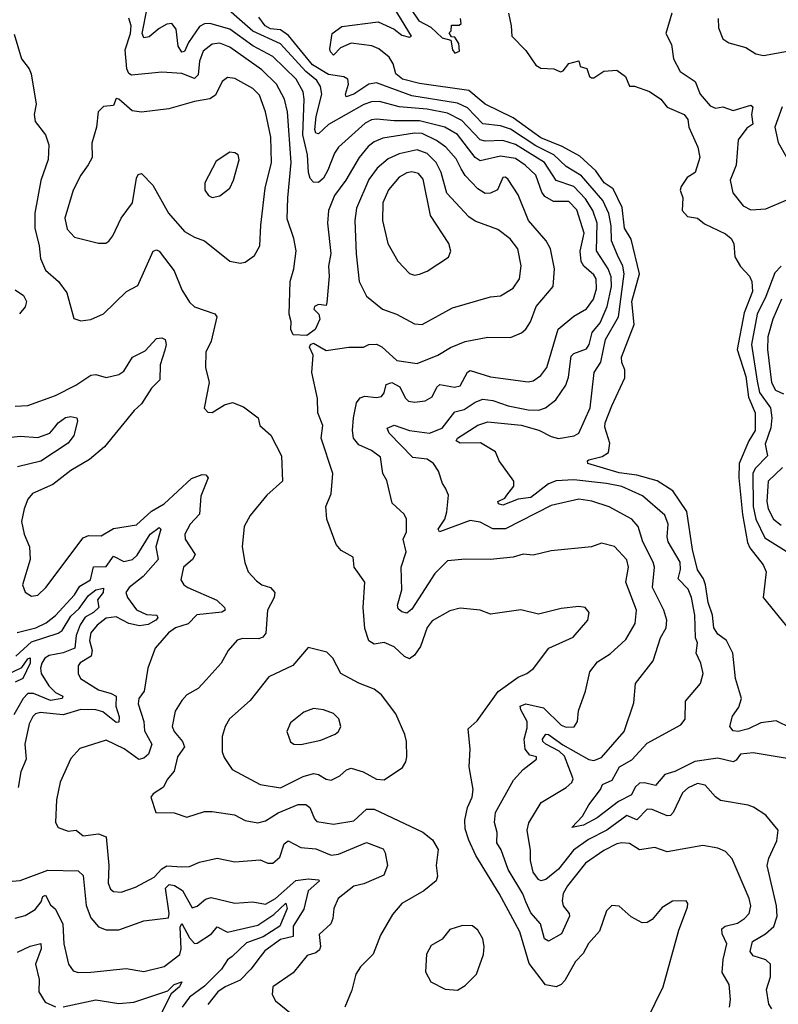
# Model space of a CAD drawing. Extents: x 1268547 to 1425625, y 515768 to 616754.
# Tile 388 of 507: x 1358823 to 1361824, y 591376 to 595270. Entities that reach past the tile are written whole.
import ezdxf

# ---------------------------------------------------------------- set-up
doc = ezdxf.new("R2010")
doc.units = 0

msp = doc.modelspace()

# ---------------------------------------------------------------- linework, layer by layer
at = {"layer": '0CON10XD'}
for points in [[(1360303, 595413), (1360402.2, 595265), (1360450, 595240), (1360495, 595198), (1360528.3, 595188.3), (1360535, 595150), (1360545, 595136.7), (1360562.5, 595145), (1360560, 595175), (1360545, 595200), (1360531.7, 595201.7), (1360522.5, 595217.5), (1360530, 595225), (1360531.7, 595248.3), (1360561.7, 595248.3), (1360570, 595255), (1360567.5, 595275)], [(1361798.3, 591358.3), (1361787.2, 591377.2), (1361776.7, 591435), (1361793.8, 591485), (1361793.4, 591535), (1361775, 591552.3), (1361725, 591568), (1361713.1, 591585), (1361722.3, 591625), (1361773.1, 591655), (1361806.1, 591683.9), (1361819.6, 591725), (1361817.5, 591765), (1361780.4, 591925), (1361786.3, 591953.6), (1361817.7, 592022.3), (1361823.1, 592065), (1361774.5, 592124.5), (1361726.1, 592156.1), (1361705, 592163.3), (1361595, 592182.7), (1361575, 592196.9), (1361535, 592243.1), (1361505, 592248.8), (1361467.4, 592232.6), (1361445, 592212.9), (1361408.5, 592135), (1361397.2, 592122.8), (1361385, 592122), (1361325, 592147.2), (1361305, 592147.6), (1361265, 592105.3), (1361225, 592122.8), (1361145.5, 592064.5), (1361072.7, 592027.3), (1361014.3, 591985.7), (1360955, 591910.3), (1360905, 591870), (1360885, 591864.3), (1360875, 591869.4), (1360855, 591899.4), (1360844.2, 591945), (1360844, 591985), (1360831.2, 592065), (1360836.8, 592093.2), (1360886, 592174), (1360985, 592233.8), (1361006.7, 592253.3), (1361012.6, 592267.4), (1360977.7, 592357.7), (1360957.6, 592377.6), (1360904, 592405), (1360892.1, 592415), (1360891.1, 592425), (1360905, 592444.5), (1360915, 592442.7), (1360972.2, 592402.2), (1361075, 592344.1), (1361095, 592339.8), (1361125, 592352.7), (1361214.5, 592455), (1361252.2, 592567.8), (1361258.9, 592645), (1361329.5, 592735), (1361357.4, 592825), (1361380, 592865), (1361382.5, 592895), (1361371.8, 592935), (1361326.5, 593025), (1361334.2, 593105), (1361329.7, 593125), (1361288.6, 593205), (1361270, 593265), (1361244.6, 593295), (1361155, 593343.7), (1361086.2, 593366.2), (1361035, 593373.1), (1360925, 593348.4), (1360745, 593256.8), (1360695, 593256.3), (1360645, 593283.3), (1360605, 593288.7), (1360484.3, 593244.3), (1360479.2, 593255), (1360505.2, 593294.8), (1360513, 593323), (1360518.9, 593388.9), (1360507.1, 593417.1), (1360495.5, 593435), (1360480, 593485), (1360460, 593515), (1360435, 593531.4), (1360378.3, 593538.3), (1360284.7, 593635), (1360277.3, 593655), (1360305, 593666.8), (1360365, 593644.8), (1360445, 593635.2), (1360493.9, 593655), (1360545, 593719.6), (1360581.8, 593728.2), (1360625, 593757.8), (1360655, 593769.3), (1360695, 593764.4), (1360755, 593742.8), (1360835, 593726.4), (1360876.7, 593725), (1360903.8, 593735), (1360944, 593766), (1360984.1, 593825), (1360994.4, 593855.6), (1361005, 593938.5), (1361015, 593949.3), (1361065, 593967.5), (1361076.5, 593985), (1361087.7, 594032.3), (1361119.6, 594070.4), (1361147.6, 594135), (1361164.1, 594215), (1361162.8, 594252.8), (1361150.8, 594285), (1361105.1, 594355.1), (1361107.9, 594465), (1361090.5, 594515), (1361061.7, 594561.7), (1361015, 594610.2), (1360945, 594633.4), (1360899.5, 594705), (1360785, 594776.4), (1360735, 594791.9), (1360665, 594789), (1360645, 594794.4), (1360571.6, 594871.6), (1360515, 594899.6), (1360435, 594916.5), (1360325, 594925.2), (1360246.4, 594946.4), (1360215, 594945.2), (1360185, 594933.7), (1360045, 594855.6), (1360005, 594818.2), (1359995, 594820.5), (1359991.2, 594835), (1359996.2, 594886.2), (1360018, 594975), (1360013.8, 595005), (1359998.7, 595028.7), (1359955, 595064.6), (1359855, 595173.8), (1359745, 595224.9), (1359596.5, 595356.5)], [(1361630.5, 591365), (1361635.5, 591395), (1361629.4, 591455), (1361602.1, 591502.1), (1361606.2, 591553.8), (1361620, 591615), (1361601.4, 591655), (1361601.2, 591675), (1361614.2, 591685.8), (1361662.4, 591697.6), (1361690.5, 591715), (1361708.8, 591735), (1361715.9, 591765), (1361708.8, 591795), (1361641.3, 591951.3), (1361615, 591980), (1361585, 591993.6), (1361525, 592004.5), (1361385, 591979.3), (1361335, 591996.2), (1361275, 591986.5), (1361235, 592011.6), (1361205, 592014.3), (1361185, 592011), (1361133.8, 591985), (1361060.9, 591935), (1360990, 591845), (1360973.5, 591815), (1360968.6, 591785), (1360972.9, 591765), (1360997.1, 591735), (1360998.6, 591725), (1360966.4, 591655), (1360915, 591626.5), (1360899.5, 591635), (1360883.6, 591695), (1360845, 591738.2), (1360825, 591781.1), (1360813.5, 591813.5), (1360755, 591909.6), (1360727.3, 591987.3), (1360711.2, 592015), (1360711.6, 592055), (1360701.2, 592095), (1360705.2, 592135), (1360776.9, 592263.1), (1360815, 592304.5), (1360868, 592345), (1360867.5, 592355), (1360841.3, 592361.3), (1360823, 592385), (1360819.3, 592425), (1360831.1, 592468.9), (1360831.2, 592495), (1360805, 592540.7), (1360803.2, 592555), (1360825, 592564.6), (1360895, 592549.2), (1360965, 592479.6), (1360985, 592472.5), (1361016.8, 592473.2), (1361030, 592495), (1361033.5, 592536.5), (1361060.8, 592615), (1361078.8, 592691.2), (1361109.4, 592730.6), (1361158.5, 592761.5), (1361220.6, 592819.4), (1361258.2, 592881.8), (1361262.9, 592935), (1361220.4, 593045), (1361231.2, 593105), (1361225, 593134), (1361176, 593186), (1361125, 593199.2), (1361085, 593185.8), (1360925, 593169.4), (1360855, 593151.9), (1360815, 593156.7), (1360775, 593144.4), (1360685, 593135.6), (1360586.8, 593136.8), (1360515, 593130), (1360465, 593080.4), (1360375, 592938.9), (1360355, 592923.3), (1360335, 592928.1), (1360320.4, 592940.4), (1360317.3, 592955), (1360334.8, 593015.2), (1360332.1, 593105), (1360352.4, 593165), (1360340.3, 593215), (1360353.1, 593245), (1360353.1, 593295), (1360344.2, 593315), (1360297.3, 593357.3), (1360275, 593447.5), (1360260, 593475), (1360250.3, 593540.3), (1360215, 593566.2), (1360165, 593589.2), (1360144, 593615), (1360140, 593645), (1360144.3, 593695), (1360155.4, 593754.6), (1360170, 593775), (1360188.5, 593781.5), (1360235, 593775.3), (1360255, 593779.6), (1360265, 593794.2), (1360272.4, 593827.6), (1360294.7, 593835.3), (1360327.6, 593817.6), (1360347.8, 593775), (1360361.2, 593761.2), (1360385, 593757.5), (1360426.9, 593763.1), (1360455, 593778.5), (1360472.9, 593817.1), (1360485, 593827.1), (1360543.8, 593816.2), (1360565, 593822), (1360594.1, 593875.9), (1360605, 593882.8), (1360685, 593857.2), (1360835, 593838), (1360855, 593841.1), (1360885, 593863.1), (1360908.6, 593895), (1360953.5, 594046.5), (1361015, 594097.7), (1361065, 594126.7), (1361093.5, 594165), (1361105.5, 594205), (1361103.2, 594245), (1361095, 594261.1), (1361054.4, 594294.4), (1361044.1, 594314.1), (1361040.4, 594355), (1361056.6, 594425), (1361027.5, 594517.5), (1360995, 594550.4), (1360935, 594551), (1360900.3, 594570.3), (1360888.3, 594588.3), (1360864.7, 594655), (1360822.4, 594695), (1360785, 594720.5), (1360725, 594729.7), (1360645, 594711), (1360625, 594724.2), (1360555, 594815.2), (1360505, 594844.8), (1360405, 594870.2), (1360305, 594869.2), (1360235, 594876.2), (1360215, 594873.3), (1360190.1, 594859.9), (1360084.5, 594765.5), (1360068, 594742), (1360041.6, 594675), (1360025, 594643.3), (1360005, 594625.3), (1359985, 594626.8), (1359972.1, 594642.1), (1359965.2, 594665), (1359961.9, 594735), (1359942.9, 594815), (1359949, 594955), (1359944, 594985), (1359917.2, 595035), (1359825, 595124), (1359746, 595166), (1359655, 595231.7), (1359575.8, 595254.2), (1359555, 595253.8), (1359535, 595242.3), (1359490.6, 595179.4), (1359475, 595144.5), (1359465, 595140.7), (1359450.8, 595165), (1359441.7, 595231.7), (1359425, 595254.6), (1359405, 595251.8), (1359374.7, 595235), (1359335, 595201.6), (1359315, 595197.3), (1359308.4, 595215), (1359327.8, 595315)], [(1361875, 592467.8), (1361815, 592496.6), (1361755, 592489.6), (1361705.8, 592465), (1361664.7, 592454.7), (1361645, 592457.5), (1361632, 592475), (1361642.9, 592515), (1361668.2, 592551.8), (1361679.1, 592585), (1361654.3, 592665), (1361644.7, 592764.7), (1361619.1, 592815), (1361585, 592840), (1361568.5, 592865), (1361563.1, 592915), (1361546.7, 592965), (1361536.1, 593035), (1361528.4, 593058.4), (1361505, 593094.3), (1361485.2, 593175), (1361461.6, 593325), (1361406.3, 593406.3), (1361345, 593446.5), (1361265, 593468.9), (1361195, 593478.3), (1361070, 593515), (1361068.8, 593525), (1361075, 593529.2), (1361127.6, 593542.4), (1361151.9, 593558.1), (1361157.1, 593595), (1361138.3, 593658.3), (1361139.1, 593675), (1361165, 593742.5), (1361216.8, 593853.2), (1361216.9, 593885), (1361204.6, 593914.6), (1361203.8, 593935), (1361254, 594065), (1361244.8, 594154.8), (1361274.7, 594265), (1361241.6, 594401.6), (1361216.2, 594445), (1361206.8, 594526.8), (1361171.1, 594601.1), (1361135, 594624.4), (1361102, 594672), (1361039.5, 594729.5), (1360968.7, 594768.7), (1360885, 594802.2), (1360775, 594881), (1360665, 594935.5), (1360648.9, 594948.9), (1360599.3, 594989.3), (1360405, 595018), (1360337.5, 595035), (1360311.4, 595055), (1360300.8, 595095), (1360285, 595121.2), (1360244.1, 595154.1), (1360215.8, 595165.8), (1360135, 595176.2), (1360091.7, 595158.3), (1360065, 595130), (1360053, 595143), (1360050, 595155), (1360060, 595215), (1360097, 595243), (1360241.7, 595261.7), (1360305, 595232.5), (1360335, 595208.8), (1360365, 595200), (1360372.5, 595205), (1360305, 595316.5)], [(1360617.1, 592225), (1360601.5, 592315), (1360605.5, 592385), (1360597.3, 592465), (1360633.4, 592496.6), (1360716.4, 592613.6), (1360795, 592670.5), (1360830, 592685), (1360855.9, 592704.1), (1360916, 592785), (1361012.6, 592827.4), (1361070, 592895), (1361076.2, 592925), (1361060, 592945), (1361035, 592949.4), (1360965, 592941.9), (1360875, 592918.5), (1360805, 592936.7), (1360685, 592918.9), (1360645, 592934.4), (1360565, 592942.9), (1360525, 592932.1), (1360455, 592892.7), (1360435, 592865.7), (1360408.9, 592791.1), (1360385, 592756.4), (1360365, 592742.7), (1360345, 592751.8), (1360305, 592790.4), (1360265, 592806.7), (1360225, 592800.2), (1360204, 592814), (1360188.1, 592861.9), (1360181.5, 592945), (1360188, 593045), (1360146.2, 593105), (1360142.5, 593145), (1360095, 593170.5), (1360075, 593194.3), (1360038.5, 593295), (1360034.3, 593345), (1360055.6, 593395), (1360061.5, 593475), (1360016.1, 593615), (1360022.8, 593665), (1360002.9, 593715), (1360001.7, 593771.7), (1359978.5, 593875), (1359983.6, 593943.6), (1359970, 593975), (1359974.1, 593985.9), (1359985, 593990), (1360035, 593961.4), (1360125, 593974.4), (1360183.3, 593975), (1360205, 593985.4), (1360235, 593986.3), (1360256.2, 593976.2), (1360315, 593922), (1360395, 593910.7), (1360476.7, 593943.2), (1360526.9, 593973.1), (1360585, 593996.8), (1360675, 594014.6), (1360765, 594012.5), (1360808.6, 594031.4), (1360825, 594046.5), (1360844, 594075), (1360866, 594135), (1360933.8, 594215), (1360938.4, 594285), (1360923.6, 594363.6), (1360905.5, 594395), (1360836.3, 594475), (1360795, 594577.1), (1360755, 594637.1), (1360745, 594646.7), (1360735, 594645.6), (1360712.7, 594597.3), (1360685, 594583.3), (1360665, 594582), (1360635, 594600.8), (1360585, 594653.9), (1360569.6, 594680.4), (1360550, 594720), (1360509.5, 594765), (1360472.1, 594792.1), (1360415, 594819), (1360385, 594821.5), (1360259.2, 594800.8), (1360225, 594786.8), (1360202, 594768), (1360166.2, 594725), (1360113, 594635), (1360068.6, 594575), (1360045.3, 594515), (1360040.8, 594465), (1360054.7, 594345.3), (1360045.5, 594295.5), (1360047.9, 594255), (1360038.3, 594151.7), (1360035, 594140), (1360005, 594143.2), (1359989.1, 594135), (1359987.1, 594125), (1360006.2, 594105), (1360010, 594085), (1359992, 594045), (1359959.1, 594020.9), (1359905, 594023.3), (1359896.2, 594045), (1359897.5, 594075), (1359889.2, 594105), (1359893.8, 594235), (1359907.5, 594285), (1359916.3, 594356.3), (1359907.2, 594405), (1359881.9, 594481.9), (1359883.5, 594565), (1359896.9, 594705), (1359882.2, 594905), (1359871.3, 594955), (1359839.5, 595015), (1359781.6, 595071.6), (1359655, 595160.4), (1359615, 595176.3), (1359585, 595173.2), (1359549.3, 595145), (1359535, 595105.8), (1359528.8, 595051.2), (1359515, 595036.9), (1359465, 595056.3), (1359385, 595062.2), (1359265, 595050.7), (1359255, 595056.5), (1359246.5, 595075), (1359240.7, 595150.7), (1359262.2, 595215), (1359264, 595245), (1359255.7, 595275.7)], [(1361875, 592345.4), (1361725, 592370.4), (1361675, 592365.4), (1361657.7, 592342.3), (1361645, 592335.3), (1361585, 592349.3), (1361493.3, 592336.8), (1361415, 592296.2), (1361375, 592284.4), (1361338.9, 592241.1), (1361295, 592252), (1361275, 592250.6), (1361257.6, 592235), (1361243.8, 592205), (1361191.4, 592178.6), (1361106.9, 592113.1), (1361054, 592085), (1361006.7, 592075), (1361049.2, 592120.8), (1361075, 592165.6), (1361121.1, 592225), (1361128.6, 592245), (1361167.2, 592262.8), (1361195.5, 592315), (1361245, 592342.4), (1361305, 592409.2), (1361438.3, 592481.7), (1361455, 592503.3), (1361456.5, 592575), (1361516.9, 592645), (1361526.7, 592685), (1361518.1, 592725), (1361498.9, 592765), (1361503.8, 592805), (1361496.6, 592825), (1361493.4, 592915), (1361480.9, 592985), (1361467.7, 593017.7), (1361428.3, 593058.2), (1361437, 593095), (1361435.2, 593125), (1361388.8, 593205), (1361384.7, 593225), (1361388.8, 593275), (1361375, 593310), (1361287, 593387), (1361205, 593424.1), (1361145, 593436), (1361015, 593449.7), (1360945, 593445.7), (1360915, 593434.3), (1360845, 593380.8), (1360795, 593373.5), (1360735, 593350), (1360717.8, 593355), (1360714.6, 593365), (1360742.2, 593377.8), (1360750.6, 593389.4), (1360778, 593425), (1360778, 593445), (1360720, 593525), (1360705, 593560.8), (1360646.4, 593596.4), (1360565.7, 593595), (1360550.4, 593605), (1360554.6, 593615), (1360635, 593665.7), (1360675, 593679.6), (1360806.3, 593666.3), (1360876.4, 593646.4), (1360925, 593621.4), (1360955, 593613.5), (1361016, 593624), (1361034.7, 593635.3), (1361079.6, 593735), (1361095.7, 593875), (1361121.5, 593915), (1361140.5, 594005), (1361191.5, 594095), (1361214.7, 594265), (1361209.7, 594295), (1361188.2, 594338.2), (1361164.2, 594395), (1361162.8, 594455), (1361153.1, 594503.1), (1361130, 594555), (1361045, 594652.3), (1360985, 594688.5), (1360935.6, 594735), (1360865, 594770.8), (1360765, 594836.3), (1360725, 594849.9), (1360655, 594858), (1360595, 594921.2), (1360555, 594940.1), (1360375, 594968.4), (1360235, 595020), (1360205, 595014.5), (1360145, 594975.3), (1360114.6, 594964.6), (1360112.5, 594975), (1360124.1, 595015), (1360121.5, 595035), (1360105, 595043.4), (1360045, 595052.6), (1359981.3, 595091.3), (1359886.5, 595206.5), (1359855, 595229), (1359815, 595234.1), (1359793.8, 595245), (1359769.6, 595279.6)], [(1360756.2, 595295), (1360767.8, 595245), (1360769.4, 595205), (1360825, 595147.5), (1360865, 595089.4), (1360885, 595078.6), (1360936, 595076), (1360963, 595063), (1360973, 595067), (1360995, 595096.7), (1361035, 595106.7), (1361040, 595085), (1361066.4, 595076.4), (1361077.5, 595045), (1361085, 595040), (1361095, 595040), (1361133.6, 595066.4), (1361185, 595070), (1361220, 595045), (1361235, 595006.7), (1361255, 595006.7), (1361315, 594985.7), (1361358.8, 594955), (1361385, 594923.3), (1361451.2, 594895), (1361466, 594875), (1361470, 594845), (1361506.2, 594765), (1361513.8, 594725), (1361495.8, 594665), (1361463.8, 594645), (1361439.5, 594610.5), (1361436, 594595), (1361446, 594565), (1361444.2, 594515), (1361465, 594492), (1361505, 594484.4), (1361532.7, 594462.7), (1361615, 594422.3), (1361637.8, 594405), (1361647.5, 594385), (1361651.9, 594331.9), (1361674.1, 594294.1), (1361710, 594255), (1361718.9, 594235), (1361721.8, 594195), (1361689.2, 594110.8), (1361661.4, 593965), (1361695, 593859.4), (1361706.7, 593776.7), (1361732.1, 593715), (1361732.8, 593645), (1361707.7, 593605), (1361668.8, 593515), (1361667.4, 593457.4), (1361682.5, 593312.5), (1361701.9, 593201.9), (1361711.2, 593181.2), (1361764.1, 593114.1), (1361776.2, 593086.2), (1361763.8, 592985), (1361885, 592835.4)], [(1361402.4, 595295), (1361379.6, 595215), (1361401.2, 595171.2), (1361410, 595115), (1361435.2, 595065.2), (1361495, 595025.6), (1361515.3, 594975), (1361555, 594928.8), (1361575, 594919.6), (1361605, 594924.5), (1361645, 594911.2), (1361715, 594931.9), (1361722.9, 594925), (1361718.6, 594895), (1361723.8, 594856.2), (1361699.7, 594840.2), (1361664.7, 594795), (1361657.5, 594695), (1361633.9, 594635), (1361644.6, 594584.6), (1361685, 594534), (1361715, 594517.8), (1361775, 594521.4), (1361855, 594555.9)], [(1361585.6, 595275), (1361588, 595238), (1361605, 595193.8), (1361627.7, 595177.7), (1361695, 595160), (1361735, 595134.3), (1361765, 595128.2), (1361875, 595147.8)], [(1358801.8, 595211.8), (1358830.6, 595115), (1358861.4, 595075), (1358868.9, 595055), (1358888.1, 594935), (1358881.1, 594895), (1358885, 594866.7), (1358925.4, 594815), (1358938.2, 594775), (1358936.2, 594716.2), (1358906.4, 594633.6), (1358883.5, 594505), (1358883.3, 594445), (1358900.3, 594375), (1358905.3, 594325), (1358925, 594279.4), (1358977.1, 594235), (1359009.8, 594189.8), (1359038, 594088), (1359065, 594079.2), (1359105, 594084.4), (1359155, 594106.9), (1359246, 594195), (1359291.2, 594218.8), (1359351.9, 594355), (1359365, 594359.4), (1359375, 594354.3), (1359435, 594276.9), (1359465, 594201.4), (1359495, 594153.1), (1359515, 594134.5), (1359595, 594107.1), (1359602.5, 594095), (1359581.2, 593998.8), (1359559.2, 593955), (1359558.8, 593895), (1359572.5, 593835), (1359553, 593733), (1359567.5, 593717.5), (1359585, 593716.7), (1359633.1, 593746.9), (1359665, 593755.6), (1359708.8, 593738.8), (1359766.2, 593695), (1359773.8, 593665), (1359817.3, 593627.3), (1359859.4, 593545), (1359863.3, 593445), (1359801.1, 593388.9), (1359735, 593309.2), (1359710.8, 593265), (1359702.7, 593185), (1359713.9, 593123.9), (1359726.9, 593086.9), (1359760.4, 593050.4), (1359781.4, 593035), (1359815.5, 593025), (1359833.2, 593005), (1359830.4, 592985), (1359802.9, 592935), (1359796.5, 592843.5), (1359785, 592828.5), (1359768.9, 592821.1), (1359705, 592823.2), (1359683.7, 592816.3), (1359647.8, 592775), (1359620.5, 592725), (1359561.1, 592658.9), (1359529.2, 592625), (1359485, 592600), (1359465, 592577.5), (1359438.5, 592535), (1359426.1, 592475), (1359434.6, 592455), (1359467.9, 592415), (1359474.7, 592395), (1359448, 592355), (1359435, 592298.6), (1359407.1, 592265), (1359392.5, 592235), (1359350.9, 592209.1), (1359342, 592195), (1359362.5, 592135), (1359435, 592132.9), (1359485, 592116.7), (1359555, 592138.5), (1359585, 592138.5), (1359673.3, 592125), (1359715, 592102.5), (1359765, 592093.3), (1359795, 592101.3), (1359846.2, 592133.8), (1359925, 592165.7), (1359955, 592166.7), (1359971.1, 592155), (1359989.2, 592109.3), (1359999, 592099), (1360065, 592088.4), (1360145, 592101.8), (1360195, 592148.5), (1360225, 592148.1), (1360417.5, 592057.5), (1360456.2, 592026.2), (1360478.3, 591988.3), (1360470.5, 591925), (1360476.4, 591883.6), (1360470.8, 591865), (1360421.4, 591825), (1360334.5, 591775), (1360298.5, 591731.5), (1360250.2, 591649.8), (1360221.9, 591575), (1360171.9, 591525), (1360153.3, 591495), (1360137.4, 591432.6), (1360109.5, 591365)], [(1359695, 594306.7), (1359715, 594310.6), (1359752.7, 594337.3), (1359773.6, 594375), (1359776.6, 594456.6), (1359793.7, 594603.7), (1359820, 594705), (1359817.3, 594805), (1359796.2, 594905), (1359771.8, 594971.8), (1359745, 594997.8), (1359675, 595036.9), (1359645, 595041.1), (1359624.1, 595025.9), (1359598.5, 594971.5), (1359575, 594956.2), (1359515, 594945.9), (1359412.9, 594917.1), (1359305, 594903.8), (1359268.9, 594908.9), (1359215, 594955.8), (1359205, 594957.5), (1359195, 594930), (1359155, 594926.7), (1359134.4, 594905.6), (1359126.9, 594845), (1359108.9, 594781.1), (1359110.6, 594725), (1359094.7, 594695.3), (1359064.7, 594655.3), (1359034.5, 594595), (1359002.3, 594485), (1359011.3, 594441.3), (1359039.5, 594409.5), (1359135, 594385.4), (1359163.8, 594386.2), (1359175.9, 594394.1), (1359192.1, 594415), (1359225.4, 594484.6), (1359269.5, 594545), (1359285, 594642.5), (1359292.3, 594657.7), (1359305, 594661.2), (1359350.6, 594615), (1359412.1, 594505), (1359475, 594431.9), (1359515, 594409.2), (1359555, 594395.5), (1359655, 594314.6), (1359695, 594306.7)], [(1361839.2, 594925), (1361810.6, 594845), (1361823.8, 594783.8), (1361856, 594726)], [(1359585, 594566.7), (1359615, 594573.3), (1359655, 594603.3), (1359668.8, 594635), (1359691.2, 594715), (1359687.5, 594735), (1359675, 594743.3), (1359654.1, 594745.9), (1359600.3, 594709.7), (1359556.2, 594625), (1359556.2, 594595), (1359570, 594575), (1359585, 594566.7)], [(1360415, 594064.6), (1360535, 594130), (1360685, 594173.6), (1360725, 594178.1), (1360775, 594208.1), (1360800.4, 594245), (1360806.6, 594296.6), (1360793.2, 594363.2), (1360763.7, 594403.7), (1360715, 594440.4), (1360625, 594473.4), (1360600.3, 594490.3), (1360513.1, 594583.1), (1360491, 594665), (1360470.9, 594705), (1360435, 594741.2), (1360395, 594754.4), (1360325, 594739), (1360280.3, 594719.7), (1360237.3, 594682.7), (1360205, 594637.1), (1360155.3, 594525), (1360148.9, 594475), (1360154.2, 594344.2), (1360166.8, 594235), (1360195, 594176.9), (1360258, 594125), (1360313.3, 594105), (1360385, 594067.3), (1360415, 594064.6)], [(1360385, 594260), (1360405, 594263.8), (1360434.7, 594275.3), (1360518.9, 594331.1), (1360528.5, 594355), (1360520.5, 594385), (1360448.8, 594495), (1360418.8, 594638.8), (1360401.1, 594661.1), (1360375, 594667.7), (1360355, 594663.8), (1360325, 594646.8), (1360282.8, 594597.2), (1360259.8, 594545), (1360258.1, 594475), (1360280, 594385), (1360319.5, 594315), (1360365, 594266.7), (1360385, 594260)], [(1361834.9, 594295.1), (1361810.9, 594269.1), (1361775.1, 594175), (1361739.9, 594105), (1361717.9, 593985), (1361740.1, 593839.9), (1361750.1, 593795), (1361793.2, 593735), (1361797.8, 593695), (1361794.1, 593655.9), (1361771.8, 593591.8), (1361780.7, 593545), (1361732.9, 593495), (1361722.8, 593475), (1361724.5, 593345), (1361734.6, 593295), (1361770.5, 593220.5), (1361875.8, 593155)], [(1358805, 594201.9), (1358838.9, 594178.9), (1358850, 594155), (1358845.4, 594134.6), (1358823, 594107)], [(1361836.6, 594165), (1361802, 594085), (1361782.2, 594015), (1361780.8, 593965), (1361797.5, 593835), (1361812.6, 593805), (1361845, 593789.6)], [(1358805, 593741.8), (1358855, 593744.6), (1358965, 593783.8), (1359045, 593824.7), (1359105, 593864.6), (1359125, 593867.1), (1359165, 593854.5), (1359215, 593866.9), (1359235, 593880), (1359269.6, 593935), (1359320.3, 593959.8), (1359365, 594009.2), (1359385, 594012), (1359398.8, 594005), (1359403.3, 593985), (1359396.9, 593963.1), (1359379.3, 593905), (1359378.2, 593845), (1359345, 593812.2), (1359305, 593750.4), (1359275.6, 593724.4), (1359158.8, 593581.2), (1359098.9, 593531.1), (1359025, 593486.5), (1358955, 593432.2), (1358874, 593396), (1358856, 593374), (1358840.9, 593335), (1358830.4, 593285), (1358841.5, 593235), (1358862.2, 593185), (1358864.6, 593135.4), (1358834.2, 593035), (1358845.5, 593005.5), (1358870.4, 592990.4), (1358895, 592994.5), (1358926.4, 593025), (1359075, 593221.2), (1359095, 593230.4), (1359145, 593228.2), (1359195, 593258.2), (1359285, 593272.8), (1359344.2, 593325.8), (1359395, 593355.8), (1359503.3, 593455), (1359545, 593470.6), (1359559.7, 593469.7), (1359568.6, 593458.6), (1359540, 593385), (1359534, 593315), (1359497.5, 593275), (1359477.1, 593235), (1359477.3, 593215), (1359517.7, 593155), (1359507.3, 593135), (1359471.5, 593105), (1359460.8, 593055), (1359472.9, 593035), (1359488.6, 593025), (1359603.8, 592973.8), (1359633.6, 592945), (1359636.5, 592935), (1359623.4, 592926.6), (1359523.4, 592916.6), (1359489.8, 592880.2), (1359439.2, 592865), (1359412.1, 592845), (1359359.2, 592785), (1359330.8, 592705), (1359316.2, 592615), (1359294.7, 592585), (1359292.2, 592565), (1359314.8, 592495), (1359317, 592457), (1359346.3, 592405), (1359333.4, 592365), (1359315, 592349.3), (1359295, 592344), (1359237.1, 592387.1), (1359165, 592420.3), (1359061.7, 592388.3), (1359025, 592348), (1358983.8, 592255), (1358969.5, 592185), (1358964.4, 592095), (1358975.7, 592075), (1359015, 592060.9), (1359046.7, 592065), (1359075, 592042.1), (1359135, 592050), (1359165, 592038.1), (1359176.2, 591925), (1359173.1, 591855), (1359182, 591832), (1359195, 591822.1), (1359225, 591820), (1359281.2, 591838.8), (1359355, 591879.6), (1359385, 591912.2), (1359405, 591923.6), (1359465, 591919.2), (1359495, 591920.8), (1359535, 591938.2), (1359605, 591954.5), (1359675, 591940), (1359775, 591947.8), (1359805, 591934.4), (1359825, 591934.4), (1359852.4, 591957.6), (1359869.4, 592010.6), (1359885, 592023.1), (1359935, 591995.8), (1359995, 591991.6), (1360055, 591966), (1360085, 591970.3), (1360195, 592016), (1360260.5, 591990.5), (1360268.9, 591975), (1360277.8, 591925), (1360263.7, 591886.3), (1360185, 591852.3), (1360145, 591844), (1360082.9, 591795), (1360065.5, 591755), (1360062.5, 591715), (1360054.4, 591695), (1360007.3, 591652.7), (1360013, 591605), (1360008.9, 591591.1), (1359995, 591580), (1359960.8, 591569.2), (1359905, 591500.5), (1359824.2, 591445), (1359822.5, 591415), (1359835, 591390), (1359899.1, 591339.1)], [(1358755, 593614.3), (1358825, 593623.2), (1358895, 593617.6), (1358943.1, 593635), (1358962, 593658), (1358975, 593675.3), (1359005, 593696.3), (1359025, 593700.4), (1359048.8, 593695), (1359052.3, 593682.3), (1359037.6, 593625), (1359015.3, 593595), (1358906.6, 593523.4), (1358815, 593502)], [(1361840.9, 593499.1), (1361784.2, 593445), (1361779, 593365), (1361783.7, 593335), (1361804.7, 593295), (1361835, 593270.7)], [(1358813.5, 592846.5), (1358887.3, 592865), (1358928.4, 592885), (1358965, 592913.4), (1359039.5, 592995), (1359060.6, 593029.4), (1359103.7, 593055), (1359115, 593106.4), (1359165, 593106.8), (1359195, 593148), (1359235, 593127.8), (1359269.1, 593135), (1359288.3, 593151.7), (1359339, 593235), (1359375, 593261.5), (1359381.1, 593255), (1359361.7, 593185), (1359371.1, 593135), (1359312.3, 593067.7), (1359256.6, 593025), (1359243.5, 593005), (1359249.2, 592985), (1359285.5, 592935.5), (1359325, 592918), (1359365.3, 592915.3), (1359369.5, 592905), (1359362.2, 592895), (1359331.4, 592878.6), (1359296.9, 592873.1), (1359255, 592881.9), (1359205, 592908.6), (1359165, 592903.6), (1359129.4, 592875), (1359104.8, 592845), (1359099.6, 592815), (1359109.5, 592775), (1359106.7, 592753.3), (1359063.1, 592726.9), (1359054.5, 592715), (1359054.5, 592685), (1359064.4, 592665), (1359135, 592620.4), (1359185, 592605.2)], [(1358807.6, 592752.4), (1358870.1, 592809.9), (1358975, 592844.2), (1358991.5, 592855), (1359025, 592911.3), (1359058.4, 592941.6), (1359095, 592992.7), (1359125, 593015.5), (1359155, 593021.2), (1359153.7, 593005), (1359130.8, 592975), (1359135.9, 592945), (1359115, 592925.5), (1359082.3, 592907.7), (1359063, 592877), (1359047, 592835), (1359041.1, 592785), (1358995.9, 592765.9), (1358940, 592755), (1358923, 592745), (1358910.8, 592725), (1358905.5, 592705), (1358908.4, 592685), (1358938.1, 592635), (1358965, 592609.2), (1358994.4, 592595), (1358991.2, 592585), (1358945, 592578.1), (1358878.2, 592605), (1358855, 592604.8), (1358836.6, 592585), (1358799.6, 592520.4)], [(1359855, 592232.2), (1359945, 592277.2), (1359985, 592288.4), (1360005.2, 592285.2), (1360035, 592266.7), (1360055, 592261.9), (1360089.7, 592280.3), (1360116.1, 592303.9), (1360135, 592310.4), (1360181.9, 592295), (1360235, 592266.8), (1360265, 592264.5), (1360337.7, 592312.3), (1360351.1, 592335), (1360354.6, 592355), (1360353.5, 592415), (1360346.9, 592443.1), (1360311.4, 592525), (1360255, 592600), (1360225, 592622.1), (1360165, 592645.5), (1360093.8, 592683.8), (1360062.5, 592745), (1360038.7, 592768.7), (1359965, 592786.7), (1359903.7, 592716.3), (1359808.8, 592671.2), (1359735, 592578.1), (1359653.3, 592505), (1359635.6, 592475), (1359624.4, 592435), (1359624.6, 592375), (1359632.4, 592352.4), (1359664.3, 592305), (1359775, 592245.5), (1359855, 592232.2)], [(1358763.8, 592675), (1358831.5, 592708.5), (1358855, 592742.6), (1358865, 592746.9), (1358864.8, 592725), (1358835.8, 592664.2), (1358805, 592650)], [(1359185, 592605.2), (1359205.2, 592595.2), (1359203.7, 592555), (1359216.7, 592513.3), (1359215, 592491.4), (1359205, 592490.9), (1359152.6, 592532.6), (1359125, 592540.5), (1359065, 592541.5), (1358995, 592520.9), (1358905, 592530.7), (1358885.8, 592525), (1358875, 592514.4), (1358860.4, 592485), (1358843.5, 592405), (1358848.9, 592345), (1358828.5, 592295), (1358816.9, 592233.1)], [(1359935, 592403.3), (1360015, 592420.5), (1360070.8, 592445), (1360084.2, 592455), (1360094, 592475), (1360085.8, 592505), (1360065, 592526.5), (1360025, 592540.6), (1359985, 592545.7), (1359947.9, 592532.1), (1359895, 592488.8), (1359880, 592455), (1359895, 592413.8), (1359907.5, 592405), (1359935, 592403.3)], [(1361305, 591316.7), (1361368, 591445), (1361431.1, 591668.9), (1361465, 591760), (1361466.7, 591775), (1361460, 591785), (1361405, 591784), (1361365, 591758.8), (1361325, 591712), (1361305, 591700), (1361285, 591698), (1361242.4, 591722.4), (1361195, 591764), (1361165, 591766.7), (1361144.4, 591745.6), (1361116.9, 591665), (1361072.9, 591617.1), (1361052.2, 591577.8), (1361021.9, 591545), (1360979.4, 591470.6), (1360965.2, 591454.8), (1360945, 591445.8), (1360902.6, 591452.6), (1360838.2, 591538.2), (1360802.2, 591662.2), (1360720, 591815), (1360628, 591965), (1360600.3, 592025), (1360585, 592070), (1360583.8, 592105), (1360595.3, 592155), (1360613.4, 592195), (1360617.1, 592225)], [(1358793, 591863), (1358825, 591866.2), (1358935, 591906.9), (1359055, 591904), (1359073.9, 591885), (1359086.7, 591766.7), (1359105, 591718.6), (1359135, 591682.5), (1359165, 591670.9), (1359215, 591671.1), (1359315, 591706.5), (1359411.5, 591718.5), (1359415.2, 591734.8), (1359400.6, 591835), (1359415, 591850.5), (1359436, 591846), (1359466.7, 591826.7), (1359505, 591757.5), (1359525, 591764.4), (1359557.9, 591792.1), (1359581.2, 591798.8), (1359675, 591776.7), (1359745, 591781.6), (1359795, 591772.7), (1359835, 591795.2), (1359915, 591865.7), (1359965, 591872.4), (1360005, 591868.1), (1360008.6, 591865), (1359964, 591825), (1359947.4, 591752.6), (1359905.2, 591685), (1359905.2, 591644.8), (1359855, 591632.3), (1359792.7, 591587.3), (1359774, 591564), (1359737.8, 591515), (1359695, 591471.4), (1359635.9, 591445), (1359606.7, 591425), (1359567.6, 591375)], [(1358805, 591716.9), (1358845, 591727.9), (1358885, 591750.8), (1358908.1, 591781.9), (1358915, 591802.9), (1358925, 591807.8), (1358945, 591769.4), (1358965, 591753.1), (1358993.4, 591693.4), (1358997.6, 591615), (1359016.5, 591535), (1359035, 591508.1), (1359055, 591502.1), (1359105, 591503.2), (1359245, 591518.5), (1359315, 591505.5), (1359395, 591525.9), (1359456.6, 591573.4), (1359462.7, 591595), (1359458.1, 591681.9), (1359465, 591695.3), (1359495, 591639), (1359515, 591616.9), (1359525, 591618.1), (1359582.7, 591655), (1359605, 591682), (1359645, 591662), (1359765, 591688.9), (1359828.3, 591731.7), (1359876.1, 591776.1), (1359881.6, 591755), (1359852.7, 591685), (1359786.3, 591643.7), (1359720.8, 591619.2), (1359664.1, 591565.9), (1359645, 591551.8), (1359622.2, 591515), (1359555, 591448.3), (1359495.2, 591405), (1359466.5, 591365)], [(1360555, 591432.2), (1360585, 591450), (1360630, 591495), (1360657.3, 591572.7), (1360660.9, 591605), (1360654.7, 591635), (1360635, 591668.8), (1360615, 591686.2), (1360575, 591687.8), (1360525, 591671.9), (1360495, 591634.4), (1360450.7, 591609.3), (1360432.5, 591575), (1360428.6, 591505), (1360449.2, 591465), (1360506.4, 591436.4), (1360555, 591432.2)], [(1358815, 591582.5), (1358864.4, 591605.6), (1358907.2, 591617.2), (1358908.3, 591595), (1358885.3, 591535.3), (1358900.8, 591475), (1358898.7, 591425), (1358923.5, 591385), (1358965, 591366.2)], [(1358995, 591365.9), (1359125, 591393.5), (1359215, 591379.5), (1359275, 591385.3), (1359409.9, 591430.1), (1359435, 591455.2), (1359465.2, 591465.2), (1359455.9, 591445), (1359422.7, 591417.3), (1359385.3, 591345)]]:
    msp.add_lwpolyline(points, dxfattribs=at)

doc.saveas('drawing.dxf')
